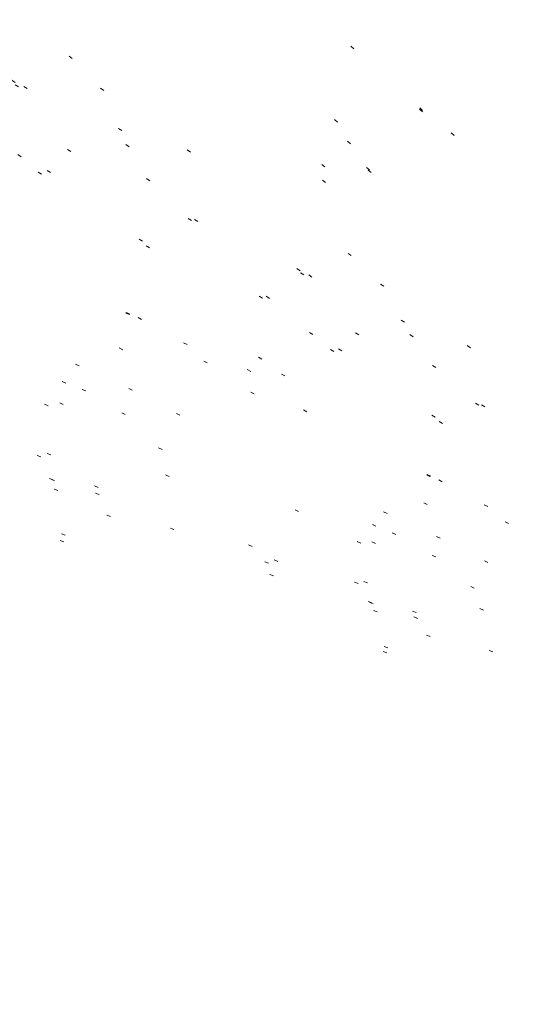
# Model space of a CAD drawing. Extents: x 413123 to 1465301, y 377724 to 504150.
# Tile 18 of 656: x 1462201 to 1462214, y 433690 to 433716. Entities that reach past the tile are written whole.
import ezdxf

# ---------------------------------------------------------------- set-up
doc = ezdxf.new("R2010")
doc.units = 0
doc.header["$MEASUREMENT"] = 0
doc.linetypes.add('DGN Style 1', pattern=[8.732639, 0.01453, -8.718109])
doc.layers.add('SV_Observation (Construction)', color=97, linetype='DGN Style 1', lineweight=0, transparency=0.9)

msp = doc.modelspace()

# ---------------------------------------------------------------- linework, layer by layer
at = {"layer": 'SV_Observation (Construction)', "transparency": 33554434}
for p in [(1462158.994, 433760.677, 571.896), (1462159.033, 433760.743, 571.975), (1462161.853, 433758.088, 572.071), (1462154.663, 433757.925, 571.895), (1462154.708, 433757.015, 571.937), (1462152.962, 433755.047, 571.802), (1462170.332, 433750.498, 572.302), (1462141.552, 433748.61, 571.772), (1462159.097, 433745.294, 572.357), (1462156.685, 433743.306, 572.279), (1462156.74, 433743.141, 573.346), (1462157.02, 433743.186, 572.359), (1462161.976, 433742.634, 572.284), (1462179.531, 433742.429, 572.36), (1462141.645, 433741.567, 572.141), (1462141.687, 433741.613, 572.259), (1462154.897, 433741.036, 573.337), (1462154.641, 433740.915, 572.36), (1462157.628, 433740.761, 573.302), (1462160.011, 433740.54, 572.296), (1462155.814, 433739.774, 572.234), (1462130.085, 433739.649, 572.066), (1462130.627, 433739.501, 572.064), (1462161.085, 433739.233, 572.358), (1462144.612, 433739.023, 572.192), (1462156.267, 433739.195, 572.274), (1462160.878, 433739.191, 573.373), (1462149.77, 433737.331, 572.201), (1462153.379, 433737.216, 572.133), (1462158.783, 433737.324, 573.369), (1462158.922, 433737.084, 572.428), (1462150.932, 433736.664, 572.133), (1462153.886, 433736.64, 572.168), (1462152.723, 433736.24, 572.237), (1462151.312, 433735.93, 572.069), (1462131.762, 433735.01, 572.122), (1462153.972, 433734.834, 572.226), (1462146.818, 433733.505, 572.425), (1462148.207, 433732.912, 572.2), (1462180.734, 433732.868, 572.192), (1462149.402, 433732.194, 572.445), (1462147.567, 433731.303, 572.891), (1462136.336, 433730.939, 572.164), (1462145.68, 433730.925, 572.42), (1462133.688, 433730.662, 572.075), (1462145.16, 433730.606, 572.325), (1462133.332, 433730.306, 572.092), (1462148.214, 433729.723, 572.462), (1462181.443, 433729.102, 572.145), (1462151.713, 433728.068, 572.318), (1462139.07, 433727.879, 572.107), (1462181.691, 433727.751, 572.26), (1462164.301, 433727.218, 572.234), (1462181.792, 433727.202, 571.831), (1462141.482, 433726.256, 572.147), (1462149.539, 433724.847, 572.2), (1462145.494, 433724.615, 572.155), (1462152.36, 433724.104, 572.187), (1462153.745, 433723.069, 572.287), (1462143.832, 433722.759, 572.042), (1462152.455, 433722.941, 572.145), (1462152.49, 433722.91, 572.145), (1462153.682, 433722.656, 571.995), (1462143.703, 433722.312, 572.022), (1462152.47, 433722.387, 572.038), (1462203.116, 433717.423, 572.001), (1462203.155, 433717.351, 572)]:
    msp.add_line(p, (1462236.958, 433690.324, 572.3), dxfattribs=at)

doc.saveas('drawing.dxf')
